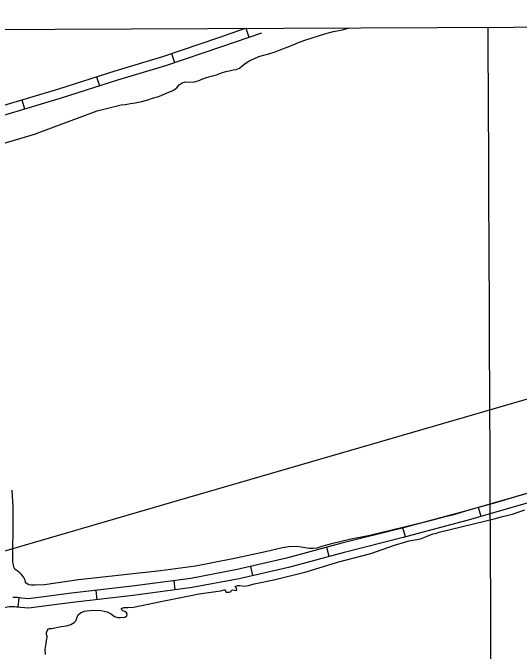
# Model space of a CAD drawing. Extents: x 3419139 to 3457078, y 540382 to 565875.
# Drawn here: x 3442779 to 3444391, y 562061 to 564093 of the extents above; entities that cross this region are included whole.
import ezdxf

# ---------------------------------------------------------------- set-up
doc = ezdxf.new("R2010")
doc.units = 0
for name, color, linetype in [('V-GRID-FRAM', 7, 'Continuous'), ('V-GRID-MAJR', 7, 'Continuous'), ('V-ROAD-CNTR', 7, 'Continuous'), ('V-TOPO-SHOR', 7, 'Continuous')]:
    doc.layers.add(name, color=color, linetype=linetype)

msp = doc.modelspace()

# ---------------------------------------------------------------- linework, layer by layer
at = {"layer": 'V-GRID-FRAM'}
msp.add_lwpolyline([(3423200.915, 563955.0750000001), (3454837.934, 564093.122), (3454925.2090000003, 545910.191), (3423272.322, 545772.075), (3423200.915, 563955.0750000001)], dxfattribs=at)
at = {"layer": 'V-GRID-MAJR'}
msp.add_spline([(3444374.2460000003, 545864.152), (3444346.931, 551922.052), (3444319.603, 557983.0380000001), (3444292.274, 564044.039), (3444292.2600000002, 564047.106)], degree=3, dxfattribs=at)
at = {"layer": 'V-ROAD-CNTR'}
for p, q in [((3443521.312901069, 564044.0722977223), (3443531.0671286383, 564015.7023304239)), ((3443284.7274528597, 563963.5076619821), (3443294.350121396, 563935.0928023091)), ((3443046.2353164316, 563889.5371765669), (3443055.326065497, 563860.9476980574)), ((3442807.670434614, 563815.5554270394), (3442816.345525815, 563786.837091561)), ((3444270.2393824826, 562489.9204641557), (3444261.898343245, 562518.7375955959)), ((3444028.6601687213, 562424.4537928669), (3444020.8959176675, 562453.431653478)), ((3443786.515343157, 562362.462043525), (3443778.686476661, 562391.4225139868)), ((3443543.464548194, 562301.6171780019), (3443536.806361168, 562330.8689906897)), ((3443296.4181200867, 562255.8260529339), (3443292.4462811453, 562285.5619654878)), ((3443048.122563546, 562224.6619749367), (3443044.6620914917, 562254.4617254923)), ((3442796.777587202, 562200.8159609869), (3442799.802905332, 562230.6630286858))]:
    msp.add_line(p, q, dxfattribs=at)
for points in [[(3442741.7980397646, 563795.6570233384), (3442925.655306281, 563851.1957071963), (3443104.629029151, 563908.1049370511), (3443256.940020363, 563954.0974711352), (3443435.2567506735, 564014.4842831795), (3443520.340857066, 564043.7380874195)], [(3442750.877960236, 563767.0609766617), (3442934.538693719, 563822.5402928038), (3443113.510970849, 563879.4490629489), (3443266.0899796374, 563925.5225288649), (3443444.945249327, 563986.0917168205), (3443571.9448383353, 564029.7569943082)], [(3444537.2668875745, 562898.4931766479), (3443302.859356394, 562539.3498949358), (3442665.258631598, 562354.149265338), (3442072.384817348, 562179.7266141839), (3442037.8228864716, 562170.6136324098), (3442001.436959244, 562152.0476695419), (3441979.243003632, 562135.5657025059), (3441959.92904226, 562109.8377539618), (3441943.7880745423, 562082.3818088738), (3441929.2231036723, 562054.6218643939)], [(3444480.9846144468, 562581.3790971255), (3444382.0725685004, 562553.5212871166)], [(3444381.968480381, 562553.4915657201), (3444227.8492764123, 562508.8821870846), (3444014.3581566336, 562451.67994314), (3443826.2519339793, 562404.2808553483), (3443649.974771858, 562356.6279565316), (3443493.5759293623, 562321.029043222), (3443345.8014886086, 562292.6886440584), (3443159.0937851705, 562267.7500138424), (3442965.714066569, 562245.2939496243), (3442828.80071239, 562227.4790370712), (3442807.2283713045, 562229.7204026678), (3442800.6926796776, 562230.5728405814), (3442793.7314978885, 562231.2784304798), (3442786.7559270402, 562231.791277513), (3442779.765188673, 562232.105551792), (3442779.4393666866, 562232.1108206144)], [(3444488.8773855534, 562552.4349028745), (3444390.2054314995, 562524.6447128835)], [(3444390.309519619, 562524.6744342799), (3444235.902723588, 562479.9818129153), (3444021.905843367, 562422.64405686), (3443833.832066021, 562375.2531446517), (3443657.221228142, 562327.5100434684), (3443499.732070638, 562291.6629567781), (3443350.616511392, 562263.0653559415), (3443162.8102148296, 562237.9799861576), (3442969.379933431, 562215.5180503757), (3442829.19128761, 562197.2769629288), (3442803.7376286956, 562199.9215973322), (3442797.2393203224, 562200.7691594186), (3442791.1185021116, 562201.3895695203), (3442784.98207296, 562201.840722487), (3442778.848811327, 562202.1164482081), (3442772.7201166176, 562202.2155544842), (3442767.62980712, 562202.1548814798), (3442725.684354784, 562194.639467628), (3442665.5467515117, 562185.29719472)]]:
    msp.add_lwpolyline(points, dxfattribs=at)
at = {"layer": 'V-TOPO-SHOR'}
for points in [[(3443800.258, 564033.23), (3443828.254, 564038.934), (3443849.591737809, 564045.1747618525)], [(3442748.815, 563677.181), (3442848.667, 563707.053), (3443047.7430000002, 563780.953), (3443107.235, 563795.809), (3443124.338, 563799.623), (3443137.951, 563801.343), (3443153.534, 563804.108), (3443168.812, 563806.27), (3443190.001, 563810.659), (3443208.9220000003, 563815.517), (3443223.772, 563821.311), (3443239.818, 563825.28), (3443251.789, 563830.033), (3443262.707, 563835.551), (3443288.315, 563845.654), (3443300.914, 563853.727), (3443309.291, 563863.3420000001), (3443317.952, 563870.234), (3443329.154, 563873.029), (3443341.543, 563872.491), (3443357.72, 563873.59), (3443373.008, 563877.414), (3443381.503, 563881.8910000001), (3443396.048, 563887.382), (3443410.8880000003, 563891.8150000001), (3443428.144, 563896.079), (3443443.449, 563902.0210000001), (3443457.228, 563905.854), (3443468.426, 563908.3470000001), (3443480.8370000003, 563911.286), (3443489.918, 563913.037), (3443500.367, 563916.441), (3443509.032, 563923.938), (3443519.211, 563931.5750000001), (3443534.083, 563940.843), (3443546.062, 563946.655), (3443562.583, 563953.948), (3443577.728, 563958.681), (3443594.5300000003, 563962.795), (3443614.215, 563968.404), (3443629.827, 563975.251), (3443652.705, 563983.859), (3443671.645, 563991.285), (3443688.318, 563998.424), (3443708.315, 564005.5430000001), (3443776.04, 564027.502), (3443800.258, 564033.23)], [(3444151.0130000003, 562487.3150000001), (3444094.826, 562472.125), (3443915.1550000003, 562429.375), (3443851.1380000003, 562415.91), (3443793.6180000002, 562402.399), (3443765.616, 562395.487), (3443746.985, 562389.267), (3443735.486, 562387.232), (3443722.944, 562387.4670000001), (3443709.961, 562389.519), (3443697.589, 562392.477), (3443681.2770000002, 562393.7980000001), (3443656.341, 562393.361), (3443637.577, 562389.712), (3443583.3910000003, 562377.387), (3443479.264, 562354.523), (3443361.083, 562331.756), (3443249.301, 562316.652), (3443124.537, 562303.299), (3442988.5700000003, 562287.451), (3442880.566, 562272.323), (3442849.4250000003, 562270.721), (3442838.998, 562270.7930000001), (3442830.847, 562272.359), (3442824.971, 562274.817), (3442822.563, 562276.193), (3442820.007, 562278.327), (3442819.882, 562281.954), (3442819.012, 562287.25), (3442814.987, 562295.59), (3442811.543, 562300.147), (3442807.045, 562305.465), (3442801.487, 562310.34), (3442795.927, 562314.911), (3442790.063, 562319.183), (3442786.154, 562322.232), (3442782.418, 562328.452), (3442781.111, 562336.169), (3442779.807, 562344.189), (3442779.93, 562384.385), (3442780.966, 562447.697), (3442780.864, 562521.142), (3442777.1380000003, 562573.153)], [(3444458.106, 562574.523), (3444389.94, 562555.297), (3444315.575, 562532.634), (3444233.639, 562510.6630000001), (3444178.554, 562494.178), (3444151.0130000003, 562487.3150000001)], [(3444135.835, 562439.824), (3444245.311, 562465.908), (3444281.114, 562474.831), (3444311.41, 562482.382), (3444337.573, 562489.247), (3444369.936, 562497.486), (3444408.495, 562511.226)], [(3442883.143, 562050.567), (3442882.039, 562066.327), (3442885.041, 562084.783), (3442886.473, 562094.468), (3442888.955, 562103.236), (3442888.384, 562108.388), (3442887.063, 562114.457), (3442886.6410000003, 562119.155), (3442888.349, 562125.352), (3442892.1720000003, 562130.777), (3442895.8200000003, 562132.571), (3442902.034, 562133.286), (3442932.971, 562139.133), (3442949.801, 562142.047), (3442963.916, 562146.1900000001), (3442975.162, 562151.718), (3442979.892, 562156.987), (3442983.44, 562166.353), (3442985.926, 562175.5750000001), (3442995.062, 562182.63), (3443007.669, 562187.996), (3443024.043, 562190.611), (3443040.1040000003, 562191.41), (3443060.995, 562190.208), (3443079.599, 562186.446), (3443093.329, 562178.778), (3443102.973, 562171.442), (3443113.551, 562168.0380000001), (3443121.88, 562167.981), (3443135.821, 562168.948), (3443142.514, 562172.99), (3443143.315, 562179.4990000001), (3443140.916, 562183.149), (3443135.944, 562186.667), (3443129.6010000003, 562189.436), (3443125.085, 562193.556), (3443125.411, 562196.887), (3443132.395, 562199.414), (3443146.028, 562199.926), (3443163, 562200.87), (3443250.5130000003, 562219.052), (3443372.906, 562243.511), (3443439.914, 562253.2000000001), (3443452.051, 562255.996), (3443455.08, 562255.975), (3443456.1040000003, 562250.819), (3443458.813, 562248.529), (3443468.2090000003, 562249.221), (3443474.282, 562251.3), (3443475.6720000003, 562255.379), (3443479.617, 562256.111), (3443487.475, 562253.635), (3443491.876, 562255.117), (3443490.862, 562261.79), (3443488.007, 562265.292), (3443487.411, 562266.508), (3443495.46, 562269.937), (3443501.975, 562269.892), (3443517.562, 562268.272), (3443529.088, 562270.463), (3443547.143, 562275.036), (3443610.39, 562288.236), (3443712.943, 562313.131), (3443812.357, 562343.955), (3443918.565, 562371.401), (3443994.322, 562398.1460000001), (3444040.4590000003, 562411.765), (3444076.705, 562418.787), (3444097.6580000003, 562426.519), (3444116.19, 562434.42), (3444124.378, 562435.88), (3444135.835, 562439.824)]]:
    msp.add_lwpolyline(points, dxfattribs=at)

doc.saveas('drawing.dxf')
